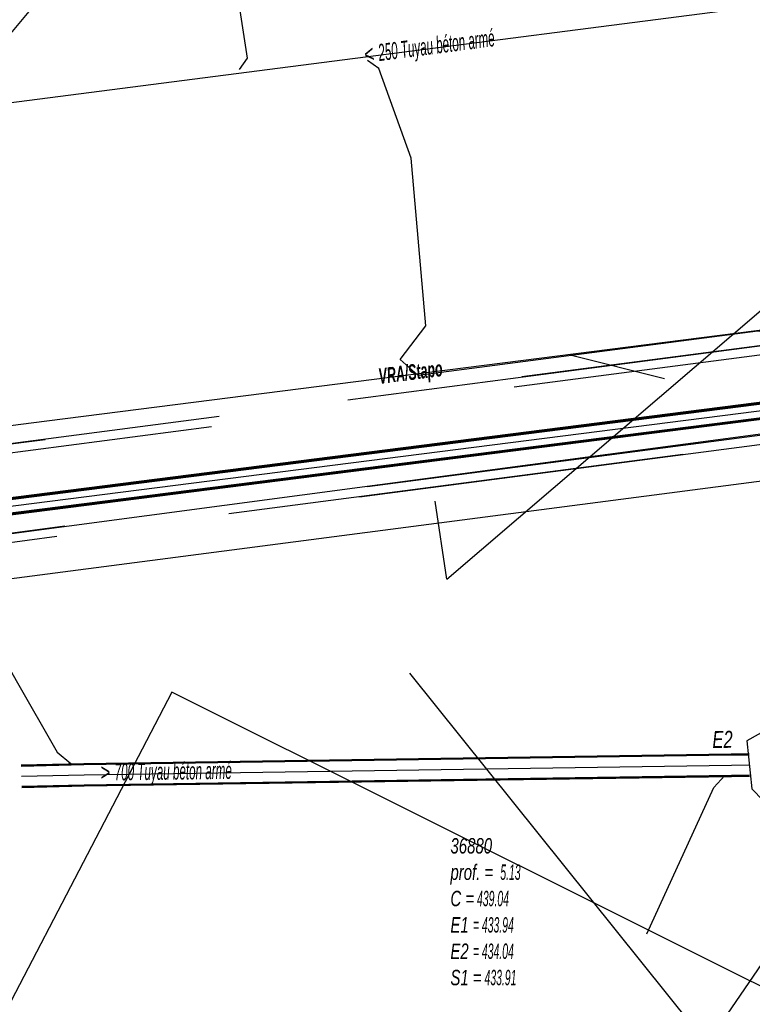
# Model space of a CAD drawing. Header units: metres. Extents: x 2695563 to 2696938, y 1260544 to 1262032.
# Tile 301 of 340: x 2696757 to 2696781, y 1261654 to 1261686. Entities that reach past the tile are written whole.
import ezdxf

# ---------------------------------------------------------------- set-up
doc = ezdxf.new("R2010")
doc.units = ezdxf.units.M
doc.header["$LTSCALE"] = 100
doc.linetypes.add('AUSGEZOGEN', pattern=[0])
doc.linetypes.add('STRICHLINIE2_S3', pattern=[0.25, 0.15, -0.1])
for name, color, linetype in [('Eau portable_Cadastre des conduites_Conduite', 171, 'AUSGEZOGEN'), ('Eau portable_Cadastre des conduites_Ouvrage_Ligne', 171, 'AUSGEZOGEN'), ('EU_Cadastre des conduites', 24, 'AUSGEZOGEN'), ('EU_Cadastre des conduites – Texte', 7, 'AUSGEZOGEN'), ('EU_Cadastre des conduites_Regard normalisé – Texte', 24, 'AUSGEZOGEN'), ('EU_Cadastre des conduites_Regard – Polygone de détail', 24, 'AUSGEZOGEN'), ('EU_Cadastre des conduites_Texte entrée-sortie', 24, 'AUSGEZOGEN'), ('Gaz_Cadastre des conduites_Conduite', 32, 'AUSGEZOGEN'), ('Gaz_Cadastre des conduites_Ouvrage_Ligne', 32, 'AUSGEZOGEN'), ('Réseau électrique_Cadastre des conduite_Bord du tracé', 1, 'AUSGEZOGEN'), ('Réseau électrique_Cadastre des conduite_Tronçon de tracé', 1, 'AUSGEZOGEN'), ('Réseau électrique_Cadastre des conduite_Tronçon de tracé_Texte', 1, 'AUSGEZOGEN'), ('Réseau électrique_Cadastre des conduites_Ouvrage_Surface-Ligne-Point', 1, 'AUSGEZOGEN')]:
    doc.layers.add(name, color=color, linetype=linetype)
doc.styles.add('ARIAL', font='arial.ttf')
doc.styles.add('ARIALNARROW', font='ARIALN.TTF')

msp = doc.modelspace()

# ---------------------------------------------------------------- hatches: boundary and pattern name
at = {"layer": 'Réseau électrique_Cadastre des conduite_Bord du tracé', "lineweight": 18, "transparency": 33554687}
h = msp.add_hatch(dxfattribs=at)
h.set_pattern_fill('MUSTER', color=1, scale=6075, style=0, pattern_type=2)
h.set_pattern_definition([(0, (2708005, 1273150), (6075, 6075), [6075, -6075]), (90, (2708005, 1273150), (-6075, 6075), [6075, -6075])])
h.paths.add_polyline_path([(2696665.643, 1261655.534), (2696690.567, 1261658.784), (2696690.849, 1261659.547), (2696733.205, 1261665.053), (2696733.068, 1261664.76), (2696804.609, 1261674.065), (2696804.42, 1261675.631), (2696739.075, 1261666.951), (2696733.958, 1261666.661), (2696691.437, 1261661.139), (2696687.016, 1261659.964), (2696671.151, 1261657.948), (2696670.784, 1261660.657), (2696668.396, 1261660.346), (2696668.357, 1261660.585), (2696665.049, 1261660.129)], flags=0)

# ---------------------------------------------------------------- linework, layer by layer
at = {"layer": 'Eau portable_Cadastre des conduites_Conduite', "color": 7, "linetype": 'AUSGEZOGEN', "transparency": 33554687}
msp.add_lwpolyline([(2696787.38, 1261651.75), (2696786.861, 1261652.011), (2696785.291, 1261652.802), (2696762.48, 1261664.18), (2696745.85, 1261632.274), (2696745.54, 1261631.68)], dxfattribs=at)
at = {"layer": 'Eau portable_Cadastre des conduites_Ouvrage_Ligne', "color": 7, "linetype": 'STRICHLINIE2_S3', "transparency": 33554687}
for points in [[(2696669.46, 1261657.64), (2696804.01, 1261675.19), (2696804.2, 1261673.51), (2696814.21, 1261674.83), (2696813.61, 1261679.68), (2696669.08, 1261660.79), (2696669.46, 1261657.64)], [(2696669.722, 1261657.977), (2696804.274, 1261675.527), (2696804.464, 1261673.847), (2696813.876, 1261675.089), (2696813.349, 1261679.343), (2696669.413, 1261660.531), (2696669.722, 1261657.977)]]:
    msp.add_lwpolyline(points, close=True, dxfattribs=at)
at = {"layer": 'EU_Cadastre des conduites', "color": 24, "linetype": 'AUSGEZOGEN', "transparency": 33554687}
for p, q in [((2696778.615, 1261674.432), (2696775.527, 1261675.204)), ((2696770.264, 1261664.798), (2696782.788, 1261649.195))]:
    msp.add_line(p, q, dxfattribs=at)
at = {"layer": 'EU_Cadastre des conduites', "linetype": 'AUSGEZOGEN', "transparency": 33554687}
for p, q in [((2696759.593, 1261661.846), (2696780.804, 1261662.162)), ((2696759.593, 1261661.826), (2696780.805, 1261662.142)), ((2696759.594, 1261661.806), (2696780.805, 1261662.122)), ((2696780.804, 1261662.162), (2696781.391, 1261662.171)), ((2696780.805, 1261662.142), (2696781.392, 1261662.151)), ((2696780.805, 1261662.122), (2696781.392, 1261662.131)), ((2696757.543, 1261661.799), (2696759.593, 1261661.846)), ((2696757.543, 1261661.779), (2696759.593, 1261661.826)), ((2696757.543, 1261661.759), (2696759.594, 1261661.806)), ((2696759.606, 1261661.146), (2696780.815, 1261661.462)), ((2696759.607, 1261661.126), (2696780.815, 1261661.442)), ((2696780.815, 1261661.462), (2696781.402, 1261661.471)), ((2696780.815, 1261661.442), (2696781.402, 1261661.451)), ((2696757.559, 1261661.099), (2696759.606, 1261661.146)), ((2696757.559, 1261661.079), (2696759.607, 1261661.126)), ((2696759.607, 1261661.106), (2696780.816, 1261661.422)), ((2696780.816, 1261661.422), (2696781.403, 1261661.431)), ((2696757.559, 1261661.059), (2696759.607, 1261661.106))]:
    msp.add_line(p, q, dxfattribs=at)
at = {"layer": 'EU_Cadastre des conduites', "color": 255, "transparency": 33554687}
for p, q in [((2696759.6, 1261661.476), (2696780.81, 1261661.792)), ((2696780.81, 1261661.792), (2696781.397, 1261661.801)), ((2696757.551, 1261661.429), (2696759.6, 1261661.476))]:
    msp.add_line(p, q, dxfattribs=at)
at = {"layer": 'EU_Cadastre des conduites', "color": 24, "linetype": 'AUSGEZOGEN', "transparency": 33554687}
for points in [[(2696764.28, 1261689.27), (2696764.949, 1261684.931), (2696764.685, 1261684.563)], [(2696788.23, 1261687.503), (2696787.012, 1261687.351), (2696782.12, 1261686.67), (2696780.525, 1261686.465), (2696768.481, 1261684.917), (2696764.241, 1261684.372), (2696753.314, 1261682.967), (2696752.344, 1261682.836)], [(2696769.957, 1261675.067), (2696770.792, 1261676.168), (2696770.319, 1261681.656), (2696769.26, 1261684.595), (2696768.881, 1261684.857)], [(2696785.607, 1261675.346), (2696781.673, 1261675.997), (2696770.55, 1261674.549), (2696769.957, 1261675.067)], [(2696757.03, 1261665.18), (2696757.381, 1261664.563), (2696758.72, 1261662.21), (2696759.17, 1261661.84)], [(2696778.04, 1261656.27), (2696780.23, 1261661.06), (2696780.59, 1261661.45)]]:
    msp.add_lwpolyline(points, dxfattribs=at)
at = {"layer": 'EU_Cadastre des conduites_Regard – Polygone de détail', "color": 24, "linetype": 'STRICHLINIE2_S3', "transparency": 33554687}
msp.add_lwpolyline([(2696782.789, 1261663.42), (2696781.318, 1261662.589), (2696781.476, 1261661.012), (2696782.48, 1261659.98), (2696784.28, 1261660.66), (2696784.41, 1261662.41), (2696782.789, 1261663.42)], close=True, dxfattribs=at)
at = {"layer": 'Gaz_Cadastre des conduites_Conduite', "linetype": 'AUSGEZOGEN', "transparency": 33554687}
for p, q in [((2696804.109, 1261676.504), (2696713.689, 1261665.004)), ((2696804.102, 1261676.472), (2696713.692, 1261664.973)), ((2696804.096, 1261676.439), (2696713.696, 1261664.942)), ((2696804.004, 1261675.987), (2696713.752, 1261664.508)), ((2696803.998, 1261675.954), (2696713.756, 1261664.477)), ((2696803.991, 1261675.922), (2696713.759, 1261664.446))]:
    msp.add_line(p, q, dxfattribs=at)
at = {"layer": 'Gaz_Cadastre des conduites_Conduite', "color": 255, "linetype": 'AUSGEZOGEN', "transparency": 33554687}
msp.add_line((2696804.05, 1261676.213), (2696713.724, 1261664.725), dxfattribs=at)
at = {"layer": 'Gaz_Cadastre des conduites_Ouvrage_Ligne', "color": 32, "linetype": 'STRICHLINIE2_S3', "transparency": 33554687}
for points in [[(2696669.46, 1261657.64), (2696669.08, 1261660.79), (2696813.61, 1261679.68), (2696814.21, 1261674.83), (2696804.2, 1261673.51), (2696804.01, 1261675.19), (2696669.46, 1261657.64)], [(2696669.413, 1261660.531), (2696669.722, 1261657.977), (2696804.274, 1261675.527), (2696804.464, 1261673.847), (2696813.876, 1261675.089), (2696813.349, 1261679.343), (2696669.413, 1261660.531)]]:
    msp.add_lwpolyline(points, close=True, dxfattribs=at)
at = {"layer": 'Réseau électrique_Cadastre des conduite_Bord du tracé', "color": 1, "linetype": 'AUSGEZOGEN', "transparency": 33554687}
msp.add_lwpolyline([(2696665.643, 1261655.534), (2696690.567, 1261658.784), (2696690.849, 1261659.547), (2696733.205, 1261665.053), (2696733.068, 1261664.76), (2696804.609, 1261674.065), (2696804.42, 1261675.631), (2696739.075, 1261666.951), (2696733.958, 1261666.661), (2696691.437, 1261661.139), (2696687.016, 1261659.964), (2696671.151, 1261657.948), (2696670.784, 1261660.657), (2696668.396, 1261660.346), (2696668.357, 1261660.585), (2696665.049, 1261660.129), (2696665.643, 1261655.534)], close=True, dxfattribs=at)
at = {"layer": 'Réseau électrique_Cadastre des conduite_Tronçon de tracé', "color": 1, "linetype": 'AUSGEZOGEN', "transparency": 33554687}
for p, q in [((2696758.385, 1261673.064), (2696801.856, 1261678.588)), ((2696677.859, 1261662.426), (2696758.385, 1261673.064)), ((2696771.484, 1261667.881), (2696771.108, 1261670.427))]:
    msp.add_line(p, q, dxfattribs=at)
msp.add_lwpolyline([(2696771.484, 1261667.881), (2696785.421, 1261679.788), (2696785.236, 1261685.121)], dxfattribs=at)
at = {"layer": 'Réseau électrique_Cadastre des conduites_Ouvrage_Surface-Ligne-Point', "color": 1, "linetype": 'AUSGEZOGEN', "transparency": 33554687}
for p, q in [((2696753.775, 1261681.633), (2696766.583, 1261696.992)), ((2696789.24, 1261666.165), (2696776.88, 1261648.105))]:
    msp.add_line(p, q, dxfattribs=at)

# ---------------------------------------------------------------- texts
at = {"layer": 'EU_Cadastre des conduites – Texte', "color": 24, "transparency": 33554687, "char_height": 0.55705, "width": 6, "attachment_point": 5, "style": 'ARIAL'}
for s, insert, rotation in [('\\A1;{\\fArial|b0|i1|c0|p34;\\W0.7;< \\W0.49;250 Tuyau béton armé}', (2696770.92, 1261685.245), 7.4043), ('\\A1;{\\fArial|b0|i1|c0|p34;\\W0.7;> \\W0.49;700 Tuyau béton armé}', (2696762.288, 1261661.505), 0.7848)]:
    msp.add_mtext(s, dxfattribs=dict(at, insert=insert, rotation=rotation))
at = {"layer": 'EU_Cadastre des conduites_Regard normalisé – Texte', "color": 24, "transparency": 33554687, "insert": (2696771.603, 1261659.401), "char_height": 0.50641, "width": 2.83527, "attachment_point": 1, "line_spacing_factor": 1.024096, "style": 'ARIAL'}
msp.add_mtext('\\A1;{\\fArial|b0|i1|c0|p34;\\W0.69382;36880}\\P{\\fArial|b0|i1|c0|p34;\\H0.99721x;\\W0.69382;prof. = \\W0.48567; 5.13}\\P{\\fArial|b0|i1|c0|p34;\\H0.99721x;\\W0.69382;C =\\W0.48567; 439.04}\\P{\\fArial|b0|i1|c0|p34;\\H0.99721x;\\W0.69382;E1 \\W0.48567;= 433.94}\\P{\\fArial|b0|i1|c0|p34;\\H0.99721x;\\W0.69382;E2 \\W0.48567;= 434.04}\\P{\\fArial|b0|i1|c0|p34;\\H0.99721x;\\W0.69382;S1 =\\W0.48567; 433.91}', dxfattribs=at)
at = {"layer": 'EU_Cadastre des conduites_Texte entrée-sortie', "color": 24, "transparency": 33554687, "insert": (2696780.188, 1261662.348), "char_height": 0.55705, "width": 0.86376, "attachment_point": 7, "rotation": 0.8532, "style": 'ARIAL'}
msp.add_mtext('\\A1;{\\fArial|i1|b0;\\H0.557054;\\W0.700000;\\C24;E2}\\P', dxfattribs=at)
at = {"layer": 'Réseau électrique_Cadastre des conduite_Tronçon de tracé_Texte', "color": 1, "transparency": 33554687, "insert": (2696770.304, 1261674.574), "char_height": 0.5075, "width": 2.29337, "attachment_point": 5, "rotation": 7.2414, "style": 'ARIALNARROW'}
msp.add_mtext('\\A1;{\\fArial Narrow|b1|i1|c0|p34;\\W0.7;VRA/Stapo}', dxfattribs=at)

doc.saveas('drawing.dxf')
